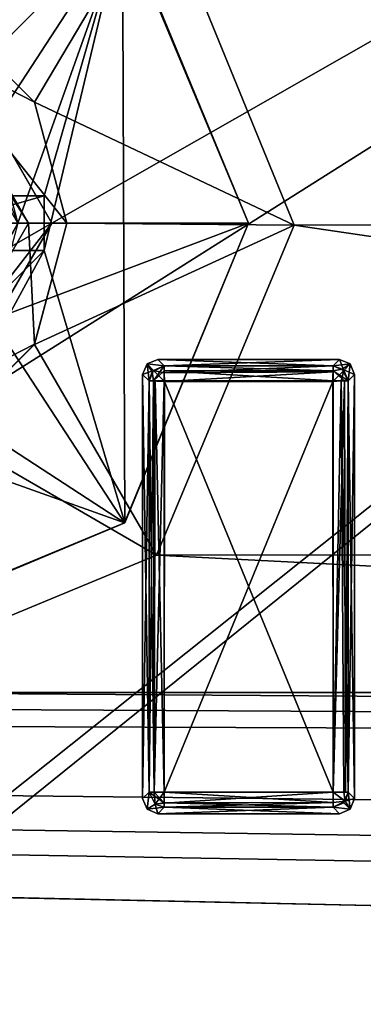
# Model space of a CAD drawing. Header units: millimetres. Extents: x -78 to 78, y -78 to 78.
# Tile 352 of 449: x 1.29 to 3.56, y 30.84 to 37.34. Entities that reach past the tile are written whole.
import ezdxf

# ---------------------------------------------------------------- set-up
doc = ezdxf.new("R2010")
doc.units = ezdxf.units.MM
doc.header["$LTSCALE"] = 41.718519
for name, color, linetype in [('10', 7, 'CONTINUOUS'), ('261', 7, 'CONTINUOUS'), ('262', 7, 'CONTINUOUS'), ('5293', 7, 'CONTINUOUS'), ('5294', 7, 'CONTINUOUS'), ('5327', 7, 'CONTINUOUS'), ('575', 7, 'CONTINUOUS'), ('576', 7, 'CONTINUOUS'), ('5766', 7, 'CONTINUOUS'), ('5767', 7, 'CONTINUOUS'), ('5768', 7, 'CONTINUOUS'), ('5769', 7, 'CONTINUOUS'), ('577', 7, 'CONTINUOUS'), ('5770', 7, 'CONTINUOUS'), ('5771', 7, 'CONTINUOUS'), ('5772', 7, 'CONTINUOUS'), ('5773', 7, 'CONTINUOUS'), ('5774', 7, 'CONTINUOUS'), ('5775', 7, 'CONTINUOUS'), ('5776', 7, 'CONTINUOUS'), ('5777', 7, 'CONTINUOUS'), ('5778', 7, 'CONTINUOUS'), ('5779', 7, 'CONTINUOUS'), ('578', 7, 'CONTINUOUS'), ('5780', 7, 'CONTINUOUS'), ('5781', 7, 'CONTINUOUS'), ('5782', 7, 'CONTINUOUS'), ('5783', 7, 'CONTINUOUS'), ('5784', 7, 'CONTINUOUS'), ('5785', 7, 'CONTINUOUS'), ('5786', 7, 'CONTINUOUS'), ('5787', 7, 'CONTINUOUS'), ('5788', 7, 'CONTINUOUS'), ('5789', 7, 'CONTINUOUS'), ('579', 7, 'CONTINUOUS'), ('5790', 7, 'CONTINUOUS'), ('5791', 7, 'CONTINUOUS'), ('5792', 7, 'CONTINUOUS'), ('5793', 7, 'CONTINUOUS'), ('5794', 7, 'CONTINUOUS'), ('5795', 7, 'CONTINUOUS'), ('5796', 7, 'CONTINUOUS'), ('5797', 7, 'CONTINUOUS'), ('5798', 7, 'CONTINUOUS'), ('5799', 7, 'CONTINUOUS'), ('5800', 7, 'CONTINUOUS'), ('5801', 7, 'CONTINUOUS'), ('5802', 7, 'CONTINUOUS'), ('5803', 7, 'CONTINUOUS'), ('5804', 7, 'CONTINUOUS'), ('5805', 7, 'CONTINUOUS'), ('5806', 7, 'CONTINUOUS'), ('582', 7, 'CONTINUOUS'), ('583', 7, 'CONTINUOUS'), ('584', 7, 'CONTINUOUS'), ('585', 7, 'CONTINUOUS'), ('586', 7, 'CONTINUOUS'), ('59', 7, 'CONTINUOUS'), ('597', 7, 'CONTINUOUS'), ('60', 7, 'CONTINUOUS'), ('603', 7, 'CONTINUOUS'), ('604', 7, 'CONTINUOUS'), ('748', 7, 'CONTINUOUS'), ('971', 7, 'CONTINUOUS')]:
    doc.layers.add(name, color=color, linetype=linetype)

msp = doc.modelspace()

# ---------------------------------------------------------------- linework, layer by layer
at = {"layer": '10', "linetype": 'CONTINUOUS'}
for points in [[(17.8091, 38.1929, -2), (16.9004, 36.0125, -2), (2.2046, 38.179, -2), (17.8091, 38.1929, -2)], [(2.2046, 38.179, -2), (16.9004, 36.0125, -2), (3.0996, 35.9875, -2), (2.2046, 38.179, -2)], [(3.0996, 35.9875, -2), (17.7954, 33.821, -2), (2.1909, 33.8071, -2), (3.0996, 35.9875, -2)], [(16.9004, 36.0125, -2), (17.7954, 33.821, -2), (3.0996, 35.9875, -2), (16.9004, 36.0125, -2)], [(17.7954, 33.821, -2), (20, 32.9, -2), (2.1909, 33.8071, -2), (17.7954, 33.821, -2)], [(2.1909, 33.8071, -2), (20, 32.9, -2), (0, 32.9, -2), (2.1909, 33.8071, -2)], [(48.5, 30.5, -2), (-72.626, 23.2263, -2), (-60, 32.9, -2), (48.5, 30.5, -2)], [(48.5, 31, -2), (48.5, 30.5, -2), (-60, 32.9, -2), (48.5, 31, -2)], [(68.107, 31, -2), (48.5, 31, -2), (-60, 32.9, -2), (68.107, 31, -2)], [(68.9507, 31.4642, -2), (68.107, 31, -2), (-60, 32.9, -2), (68.9507, 31.4642, -2)], [(69.0121, 32.4252, -2), (68.9507, 31.4642, -2), (-60, 32.9, -2), (69.0121, 32.4252, -2)], [(69.0121, 32.4252, -2), (-60, 32.9, -2), (-20, 32.9, -2), (69.0121, 32.4252, -2)], [(69.0121, 32.4252, -2), (-20, 32.9, -2), (0, 32.9, -2), (69.0121, 32.4252, -2)], [(20, 32.9, -2), (69.0121, 32.4252, -2), (0, 32.9, -2), (20, 32.9, -2)]]:
    msp.add_3dface(points, dxfattribs=at)
at = {"layer": '261', "linetype": 'CONTINUOUS'}
for points in [[(0.7986, 37.3856), (1.3856, 36.7986), (0.6715, 37.1651), (0.7986, 37.3856)], [(1.3856, 36.7986), (1.6, 36), (0.6715, 37.1651), (1.3856, 36.7986)], [(1.6, 36), (1.3453, 36), (0.6715, 37.1651), (1.6, 36)], [(1.3453, 36), (1.3856, 35.2014), (0.6715, 34.8349), (1.3453, 36)], [(1.6, 36), (1.3856, 35.2014), (1.3453, 36), (1.6, 36)], [(1.3856, 35.2014), (0.7986, 34.6144), (0.6715, 34.8349), (1.3856, 35.2014)]]:
    msp.add_3dface(points, dxfattribs=at)
at = {"layer": '262', "linetype": 'CONTINUOUS'}
for points in [[(15, 43.6998, 2), (-15, 43.6998, 2), (-0.7487, 37.299, 2), (15, 43.6998, 2)], [(0.7487, -34.701, 2), (15, 43.6998, 2), (-0.7487, -34.701, 2), (0.7487, -34.701, 2)], [(-0.7487, -34.701, 2), (15, 43.6998, 2), (0.7487, 34.701, 2), (-0.7487, -34.701, 2)], [(0.7487, 37.299, 2), (15, 43.6998, 2), (-0.7487, 37.299, 2), (0.7487, 37.299, 2)], [(1.5, -36, 2), (15, 43.6998, 2), (0.7487, -34.701, 2), (1.5, -36, 2)], [(0.7487, 34.701, 2), (15, 43.6998, 2), (1.5, 36, 2), (0.7487, 34.701, 2)], [(1.5, 36, 2), (15, 43.6998, 2), (0.7487, 37.299, 2), (1.5, 36, 2)], [(15, -43.6998, 2), (15, 43.6998, 2), (1.5, -36, 2), (15, -43.6998, 2)]]:
    msp.add_3dface(points, dxfattribs=at)
at = {"layer": '5293', "linetype": 'CONTINUOUS'}
for points in [[(0.75, 37.299, 2), (1.5, 36, 2), (0.75, 37.299), (0.75, 37.299, 2)], [(0.75, 37.299), (1.5, 36, 2), (1.5, 36), (0.75, 37.299)]]:
    msp.add_3dface(points, dxfattribs=at)
at = {"layer": '5294', "linetype": 'CONTINUOUS'}
for points in [[(1.5, 36), (1.5, 36, 2), (0.75, 34.701, 2), (1.5, 36)], [(1.5, 36), (0.75, 34.701, 2), (0.75, 34.701), (1.5, 36)]]:
    msp.add_3dface(points, dxfattribs=at)
at = {"layer": '5327', "linetype": 'CONTINUOUS'}
for points in [[(0.754, 37.2967, 0.55), (1.275, 36, 0.55), (1.5, 36, 0.55), (0.754, 37.2967, 0.55)], [(1.275, 36, 0.55), (0.6409, 34.8978, 0.55), (1.5, 36, 0.55), (1.275, 36, 0.55)], [(1.5, 36, 0.55), (0.6409, 34.8978, 0.55), (0.7435, 34.6973, 0.55), (1.5, 36, 0.55)]]:
    msp.add_3dface(points, dxfattribs=at)
at = {"layer": '575', "linetype": 'CONTINUOUS'}
for points in [[(0.754, 37.2967, 3), (-1.5, 36, 3), (1.5, 36, 3), (0.754, 37.2967, 3)], [(1.5, 36, 3), (-1.5, 36, 3), (-0.754, 34.7033, 3), (1.5, 36, 3)], [(0.7435, 34.6973, 3), (1.5, 36, 3), (-0.754, 34.7033, 3), (0.7435, 34.6973, 3)]]:
    msp.add_3dface(points, dxfattribs=at)
at = {"layer": '576', "linetype": 'CONTINUOUS'}
for points in [[(1.5, 36, 2), (0.7487, 37.299, 2), (1.5, 36, 3), (1.5, 36, 2)], [(0.7487, 37.299, 2), (0.754, 37.2967, 3), (1.5, 36, 3), (0.7487, 37.299, 2)]]:
    msp.add_3dface(points, dxfattribs=at)
at = {"layer": '5766', "color": 7, "linetype": 'CONTINUOUS'}
for points in [[(2.2418, 32.2418, 21.683), (2.2418, 34.958, 21.683), (3.358, 32.2418, 21.683), (2.2418, 32.2418, 21.683)], [(3.358, 32.2418, 21.683), (2.2418, 34.958, 21.683), (3.358, 34.958, 21.683), (3.358, 32.2418, 21.683)]]:
    msp.add_3dface(points, dxfattribs=at)
at = {"layer": '5767', "color": 7, "linetype": 'CONTINUOUS'}
for points in [[(2.2418, 32.1708, 21.7126), (2.2418, 32.2418, 21.683), (3.3559, 32.1736, 21.7098), (2.2418, 32.1708, 21.7126)], [(3.3559, 32.1736, 21.7098), (2.2418, 32.2418, 21.683), (3.358, 32.2418, 21.683), (3.3559, 32.1736, 21.7098)], [(3.358, 32.1424, 21.7725), (2.2418, 32.1708, 21.7126), (3.3559, 32.1736, 21.7098), (3.358, 32.1424, 21.7725)], [(3.358, 32.1424, 21.7725), (2.2418, 32.1421, 21.7751), (2.2418, 32.1708, 21.7126), (3.358, 32.1424, 21.7725)]]:
    msp.add_3dface(points, dxfattribs=at)
at = {"layer": '5768', "color": 7, "linetype": 'CONTINUOUS'}
for points in [[(3.4002, 32.0999, 22.1765), (2.1997, 32.0999, 22.1765), (3.358, 32.1424, 21.7725), (3.4002, 32.0999, 22.1765)], [(3.358, 32.1424, 21.7725), (2.1997, 32.0999, 22.1765), (2.2418, 32.1421, 21.7751), (3.358, 32.1424, 21.7725)]]:
    msp.add_3dface(points, dxfattribs=at)
at = {"layer": '5769', "color": 7, "linetype": 'CONTINUOUS'}
for points in [[(3.4575, 32.2418, 21.7725), (3.4705, 32.1291, 22.1743), (3.428, 32.1719, 21.7683), (3.4575, 32.2418, 21.7725)], [(3.4999, 32.1996, 22.1765), (3.4705, 32.1291, 22.1743), (3.4575, 32.2418, 21.7725), (3.4999, 32.1996, 22.1765)], [(3.4705, 32.1291, 22.1743), (3.358, 32.1424, 21.7725), (3.428, 32.1719, 21.7683), (3.4705, 32.1291, 22.1743)], [(3.4705, 32.1291, 22.1743), (3.4002, 32.0999, 22.1765), (3.358, 32.1424, 21.7725), (3.4705, 32.1291, 22.1743)]]:
    msp.add_3dface(points, dxfattribs=at)
at = {"layer": '577', "linetype": 'CONTINUOUS'}
for points in [[(0.7487, 34.701, 2), (1.5, 36, 2), (0.7435, 34.6973, 3), (0.7487, 34.701, 2)], [(1.5, 36, 2), (1.5, 36, 3), (0.7435, 34.6973, 3), (1.5, 36, 2)]]:
    msp.add_3dface(points, dxfattribs=at)
at = {"layer": '5770', "color": 7, "linetype": 'CONTINUOUS'}
for points in [[(3.4999, 32.1996, 22.1765), (3.4706, 32.1292, 22.2786), (3.4705, 32.1291, 22.1743), (3.4999, 32.1996, 22.1765)], [(3.4999, 32.1996, 22.2765), (3.4706, 32.1292, 22.2786), (3.4999, 32.1996, 22.1765), (3.4999, 32.1996, 22.2765)], [(3.4706, 32.1292, 22.2786), (3.4002, 32.0999, 22.2765), (3.4705, 32.1291, 22.1743), (3.4706, 32.1292, 22.2786)], [(3.4002, 32.0999, 22.2765), (3.4002, 32.0999, 22.1765), (3.4705, 32.1291, 22.1743), (3.4002, 32.0999, 22.2765)]]:
    msp.add_3dface(points, dxfattribs=at)
at = {"layer": '5771', "color": 7, "linetype": 'CONTINUOUS'}
for points in [[(3.4575, 32.2418, 22.6805), (3.4367, 32.1818, 22.6846), (3.4999, 32.1996, 22.2765), (3.4575, 32.2418, 22.6805)], [(3.4999, 32.1996, 22.2765), (3.4367, 32.1818, 22.6846), (3.4706, 32.1292, 22.2786), (3.4999, 32.1996, 22.2765)], [(3.4367, 32.1818, 22.6846), (3.358, 32.1421, 22.6779), (3.4706, 32.1292, 22.2786), (3.4367, 32.1818, 22.6846)], [(3.4706, 32.1292, 22.2786), (3.358, 32.1421, 22.6779), (3.4002, 32.0999, 22.2765), (3.4706, 32.1292, 22.2786)]]:
    msp.add_3dface(points, dxfattribs=at)
at = {"layer": '5772', "color": 7, "linetype": 'CONTINUOUS'}
for points in [[(2.1421, 34.958, 21.7751), (2.1708, 34.958, 21.7126), (2.1424, 32.2418, 21.7725), (2.1421, 34.958, 21.7751)], [(2.1424, 32.2418, 21.7725), (2.1708, 34.958, 21.7126), (2.1749, 32.2418, 21.7087), (2.1424, 32.2418, 21.7725)], [(2.1708, 34.958, 21.7126), (2.2418, 34.958, 21.683), (2.1749, 32.2418, 21.7087), (2.1708, 34.958, 21.7126)], [(2.2418, 34.958, 21.683), (2.2418, 32.2418, 21.683), (2.1749, 32.2418, 21.7087), (2.2418, 34.958, 21.683)]]:
    msp.add_3dface(points, dxfattribs=at)
at = {"layer": '5773', "color": 7, "linetype": 'CONTINUOUS'}
for points in [[(3.358, 32.2418, 22.77), (3.358, 32.175, 22.7444), (3.4367, 32.1818, 22.6846), (3.358, 32.2418, 22.77)], [(3.358, 32.2418, 22.77), (3.4367, 32.1818, 22.6846), (3.4292, 32.2418, 22.7402), (3.358, 32.2418, 22.77)], [(3.4367, 32.1818, 22.6846), (3.4575, 32.2418, 22.6805), (3.4292, 32.2418, 22.7402), (3.4367, 32.1818, 22.6846)], [(3.358, 32.175, 22.7444), (3.358, 32.1421, 22.6779), (3.4367, 32.1818, 22.6846), (3.358, 32.175, 22.7444)]]:
    msp.add_3dface(points, dxfattribs=at)
at = {"layer": '5774', "color": 7, "linetype": 'CONTINUOUS'}
for points in [[(2.1424, 32.2418, 21.7725), (2.1749, 32.2418, 21.7087), (2.2418, 32.1708, 21.7126), (2.1424, 32.2418, 21.7725)], [(2.1424, 32.2418, 21.7725), (2.2418, 32.1708, 21.7126), (2.1818, 32.1632, 21.7684), (2.1424, 32.2418, 21.7725)], [(2.1749, 32.2418, 21.7087), (2.2418, 32.2418, 21.683), (2.2418, 32.1708, 21.7126), (2.1749, 32.2418, 21.7087)], [(2.2418, 32.1708, 21.7126), (2.2418, 32.1421, 21.7751), (2.1818, 32.1632, 21.7684), (2.2418, 32.1708, 21.7126)]]:
    msp.add_3dface(points, dxfattribs=at)
at = {"layer": '5775', "color": 7, "linetype": 'CONTINUOUS'}
for points in [[(2.2418, 35.0249, 21.7087), (2.2418, 35.0574, 21.7725), (3.358, 35.0249, 21.7087), (2.2418, 35.0249, 21.7087)], [(3.358, 35.0249, 21.7087), (2.2418, 35.0574, 21.7725), (3.358, 35.0574, 21.7725), (3.358, 35.0249, 21.7087)], [(3.358, 34.958, 21.683), (2.2418, 34.958, 21.683), (2.2418, 35.0249, 21.7087), (3.358, 34.958, 21.683)], [(3.358, 34.958, 21.683), (2.2418, 35.0249, 21.7087), (3.358, 35.0249, 21.7087), (3.358, 34.958, 21.683)]]:
    msp.add_3dface(points, dxfattribs=at)
at = {"layer": '5776', "color": 7, "linetype": 'CONTINUOUS'}
for points in [[(3.358, 32.2418, 22.77), (2.2418, 32.2418, 22.77), (2.2418, 32.1706, 22.7402), (3.358, 32.2418, 22.77)], [(3.358, 32.2418, 22.77), (2.2418, 32.1706, 22.7402), (3.358, 32.175, 22.7444), (3.358, 32.2418, 22.77)], [(2.2418, 32.1706, 22.7402), (2.2418, 32.1424, 22.6805), (3.358, 32.175, 22.7444), (2.2418, 32.1706, 22.7402)], [(3.358, 32.175, 22.7444), (2.2418, 32.1424, 22.6805), (3.358, 32.1421, 22.6779), (3.358, 32.175, 22.7444)]]:
    msp.add_3dface(points, dxfattribs=at)
at = {"layer": '5777', "color": 7, "linetype": 'CONTINUOUS'}
for points in [[(3.4002, 32.0999, 22.2765), (2.1997, 32.0999, 22.2765), (3.4002, 32.0999, 22.1765), (3.4002, 32.0999, 22.2765)], [(3.4002, 32.0999, 22.1765), (2.1997, 32.0999, 22.2765), (2.1997, 32.0999, 22.1765), (3.4002, 32.0999, 22.1765)]]:
    msp.add_3dface(points, dxfattribs=at)
at = {"layer": '5778', "color": 7, "linetype": 'CONTINUOUS'}
for points in [[(2.2418, 35.0574, 21.7725), (2.1708, 34.958, 21.7126), (2.1632, 35.018, 21.7684), (2.2418, 35.0574, 21.7725)], [(2.1708, 34.958, 21.7126), (2.2418, 35.0574, 21.7725), (2.2418, 35.0249, 21.7087), (2.1708, 34.958, 21.7126)], [(2.1708, 34.958, 21.7126), (2.1421, 34.958, 21.7751), (2.1632, 35.018, 21.7684), (2.1708, 34.958, 21.7126)], [(2.2418, 34.958, 21.683), (2.1708, 34.958, 21.7126), (2.2418, 35.0249, 21.7087), (2.2418, 34.958, 21.683)]]:
    msp.add_3dface(points, dxfattribs=at)
at = {"layer": '5779', "color": 7, "linetype": 'CONTINUOUS'}
for points in [[(3.358, 32.2418, 21.683), (3.358, 34.958, 21.683), (3.4331, 34.958, 21.7169), (3.358, 32.2418, 21.683)], [(3.358, 32.2418, 21.683), (3.4331, 34.958, 21.7169), (3.4386, 32.2418, 21.7238), (3.358, 32.2418, 21.683)], [(3.4331, 34.958, 21.7169), (3.4577, 34.958, 21.7751), (3.4386, 32.2418, 21.7238), (3.4331, 34.958, 21.7169)], [(3.4386, 32.2418, 21.7238), (3.4577, 34.958, 21.7751), (3.4575, 32.2418, 21.7725), (3.4386, 32.2418, 21.7238)]]:
    msp.add_3dface(points, dxfattribs=at)
at = {"layer": '578', "linetype": 'CONTINUOUS'}
msp.add_3dface([(1.3453, 36), (0.6715, 34.8349), (1.275, 36, -0.25), (1.3453, 36)], dxfattribs=at)
at = {"layer": '5780', "color": 7, "linetype": 'CONTINUOUS'}
for points in [[(3.358, 35.0249, 21.7087), (3.358, 35.0574, 21.7725), (3.418, 35.0366, 21.7684), (3.358, 35.0249, 21.7087)], [(3.358, 35.0249, 21.7087), (3.418, 35.0366, 21.7684), (3.4577, 34.958, 21.7751), (3.358, 35.0249, 21.7087)], [(3.358, 34.958, 21.683), (3.358, 35.0249, 21.7087), (3.4331, 34.958, 21.7169), (3.358, 34.958, 21.683)], [(3.358, 35.0249, 21.7087), (3.4577, 34.958, 21.7751), (3.4331, 34.958, 21.7169), (3.358, 35.0249, 21.7087)]]:
    msp.add_3dface(points, dxfattribs=at)
at = {"layer": '5781', "color": 7, "linetype": 'CONTINUOUS'}
for points in [[(3.3554, 34.9554, 22.77), (2.2444, 34.9554, 22.77), (2.2418, 32.2418, 22.77), (3.3554, 34.9554, 22.77)], [(3.358, 32.2418, 22.77), (3.3554, 34.9554, 22.77), (2.2418, 32.2418, 22.77), (3.358, 32.2418, 22.77)]]:
    msp.add_3dface(points, dxfattribs=at)
at = {"layer": '5782', "color": 7, "linetype": 'CONTINUOUS'}
for points in [[(2.0999, 32.1996, 22.1765), (2.1424, 32.2418, 21.7725), (2.1292, 32.1292, 22.1744), (2.0999, 32.1996, 22.1765)], [(2.1424, 32.2418, 21.7725), (2.1818, 32.1632, 21.7684), (2.1292, 32.1292, 22.1744), (2.1424, 32.2418, 21.7725)], [(2.1818, 32.1632, 21.7684), (2.2418, 32.1421, 21.7751), (2.1292, 32.1292, 22.1744), (2.1818, 32.1632, 21.7684)], [(2.2418, 32.1421, 21.7751), (2.1997, 32.0999, 22.1765), (2.1292, 32.1292, 22.1744), (2.2418, 32.1421, 21.7751)]]:
    msp.add_3dface(points, dxfattribs=at)
at = {"layer": '5783', "color": 7, "linetype": 'CONTINUOUS'}
for points in [[(2.1291, 32.1293, 22.2787), (2.0999, 32.1996, 22.2765), (2.1292, 32.1292, 22.1744), (2.1291, 32.1293, 22.2787)], [(2.0999, 32.1996, 22.2765), (2.0999, 32.1996, 22.1765), (2.1292, 32.1292, 22.1744), (2.0999, 32.1996, 22.2765)], [(2.1997, 32.0999, 22.2765), (2.1291, 32.1293, 22.2787), (2.1997, 32.0999, 22.1765), (2.1997, 32.0999, 22.2765)], [(2.1997, 32.0999, 22.1765), (2.1291, 32.1293, 22.2787), (2.1292, 32.1292, 22.1744), (2.1997, 32.0999, 22.1765)]]:
    msp.add_3dface(points, dxfattribs=at)
at = {"layer": '5784', "color": 7, "linetype": 'CONTINUOUS'}
for points in [[(2.1421, 34.958, 21.7751), (2.0999, 35.0002, 22.1765), (2.1293, 35.0707, 22.1743), (2.1421, 34.958, 21.7751)], [(2.1997, 35.0999, 22.1765), (2.2418, 35.0574, 21.7725), (2.1293, 35.0707, 22.1743), (2.1997, 35.0999, 22.1765)], [(2.1632, 35.018, 21.7684), (2.1421, 34.958, 21.7751), (2.1293, 35.0707, 22.1743), (2.1632, 35.018, 21.7684)], [(2.2418, 35.0574, 21.7725), (2.1632, 35.018, 21.7684), (2.1293, 35.0707, 22.1743), (2.2418, 35.0574, 21.7725)]]:
    msp.add_3dface(points, dxfattribs=at)
at = {"layer": '5785', "color": 7, "linetype": 'CONTINUOUS'}
for points in [[(3.4999, 32.1996, 22.2765), (3.4999, 32.1996, 22.1765), (3.4999, 35.0002, 22.1765), (3.4999, 32.1996, 22.2765)], [(3.4999, 35.0002, 22.2765), (3.4999, 32.1996, 22.2765), (3.4999, 35.0002, 22.1765), (3.4999, 35.0002, 22.2765)]]:
    msp.add_3dface(points, dxfattribs=at)
at = {"layer": '5786', "color": 7, "linetype": 'CONTINUOUS'}
for points in [[(3.358, 35.0574, 21.7725), (3.4002, 35.0999, 22.1765), (3.4705, 35.0708, 22.1743), (3.358, 35.0574, 21.7725)], [(3.358, 35.0574, 21.7725), (3.4705, 35.0708, 22.1743), (3.418, 35.0366, 21.7684), (3.358, 35.0574, 21.7725)], [(3.4705, 35.0708, 22.1743), (3.4999, 35.0002, 22.1765), (3.418, 35.0366, 21.7684), (3.4705, 35.0708, 22.1743)], [(3.418, 35.0366, 21.7684), (3.4999, 35.0002, 22.1765), (3.4577, 34.958, 21.7751), (3.418, 35.0366, 21.7684)]]:
    msp.add_3dface(points, dxfattribs=at)
at = {"layer": '5787', "color": 7, "linetype": 'CONTINUOUS'}
for points in [[(2.1421, 34.958, 21.7751), (2.1424, 32.2418, 21.7725), (2.0999, 35.0002, 22.1765), (2.1421, 34.958, 21.7751)], [(2.1424, 32.2418, 21.7725), (2.0999, 32.1996, 22.1765), (2.0999, 35.0002, 22.1765), (2.1424, 32.2418, 21.7725)]]:
    msp.add_3dface(points, dxfattribs=at)
at = {"layer": '5788', "color": 7, "linetype": 'CONTINUOUS'}
for points in [[(3.358, 35.0574, 22.6805), (2.2419, 35.0574, 22.6805), (2.2418, 35.0117, 22.7544), (3.358, 35.0574, 22.6805)], [(3.358, 35.0574, 22.6805), (2.2418, 35.0117, 22.7544), (3.358, 35.0178, 22.7501), (3.358, 35.0574, 22.6805)], [(2.2418, 35.0117, 22.7544), (2.2444, 34.9554, 22.77), (3.358, 35.0178, 22.7501), (2.2418, 35.0117, 22.7544)], [(3.358, 35.0178, 22.7501), (2.2444, 34.9554, 22.77), (3.3554, 34.9554, 22.77), (3.358, 35.0178, 22.7501)]]:
    msp.add_3dface(points, dxfattribs=at)
at = {"layer": '5789', "color": 7, "linetype": 'CONTINUOUS'}
for points in [[(3.4999, 35.0002, 22.1765), (3.4999, 32.1996, 22.1765), (3.4577, 34.958, 21.7751), (3.4999, 35.0002, 22.1765)], [(3.4577, 34.958, 21.7751), (3.4999, 32.1996, 22.1765), (3.4575, 32.2418, 21.7725), (3.4577, 34.958, 21.7751)]]:
    msp.add_3dface(points, dxfattribs=at)
at = {"layer": '579', "linetype": 'CONTINUOUS'}
for points in [[(0.6715, 37.1651), (1.3453, 36), (0.6375, 37.1042, -0.25), (0.6715, 37.1651)], [(0.6375, 37.1042, -0.25), (1.3453, 36), (1.275, 36, -0.25), (0.6375, 37.1042, -0.25)]]:
    msp.add_3dface(points, dxfattribs=at)
at = {"layer": '5790', "color": 7, "linetype": 'CONTINUOUS'}
for points in [[(2.2418, 35.0574, 21.7725), (2.1997, 35.0999, 22.1765), (3.4002, 35.0999, 22.1765), (2.2418, 35.0574, 21.7725)], [(3.358, 35.0574, 21.7725), (2.2418, 35.0574, 21.7725), (3.4002, 35.0999, 22.1765), (3.358, 35.0574, 21.7725)]]:
    msp.add_3dface(points, dxfattribs=at)
at = {"layer": '5791', "color": 7, "linetype": 'CONTINUOUS'}
for points in [[(3.4002, 35.0999, 22.1765), (3.4002, 35.0999, 22.2765), (3.4706, 35.0706, 22.2786), (3.4002, 35.0999, 22.1765)], [(3.4002, 35.0999, 22.1765), (3.4706, 35.0706, 22.2786), (3.4705, 35.0708, 22.1743), (3.4002, 35.0999, 22.1765)], [(3.4999, 35.0002, 22.2765), (3.4999, 35.0002, 22.1765), (3.4705, 35.0708, 22.1743), (3.4999, 35.0002, 22.2765)], [(3.4706, 35.0706, 22.2786), (3.4999, 35.0002, 22.2765), (3.4705, 35.0708, 22.1743), (3.4706, 35.0706, 22.2786)]]:
    msp.add_3dface(points, dxfattribs=at)
at = {"layer": '5792', "color": 7, "linetype": 'CONTINUOUS'}
for points in [[(2.2418, 35.0117, 22.7544), (2.2419, 35.0574, 22.6805), (2.1719, 35.0279, 22.6847), (2.2418, 35.0117, 22.7544)], [(2.1424, 34.958, 22.6805), (2.2444, 34.9554, 22.77), (2.1719, 35.0279, 22.6847), (2.1424, 34.958, 22.6805)], [(2.2444, 34.9554, 22.77), (2.2418, 35.0117, 22.7544), (2.1719, 35.0279, 22.6847), (2.2444, 34.9554, 22.77)], [(2.2444, 34.9554, 22.77), (2.1424, 34.958, 22.6805), (2.182, 34.958, 22.7501), (2.2444, 34.9554, 22.77)]]:
    msp.add_3dface(points, dxfattribs=at)
at = {"layer": '5793', "color": 7, "linetype": 'CONTINUOUS'}
for points in [[(2.2418, 32.1424, 22.6805), (2.1997, 32.0999, 22.2765), (3.4002, 32.0999, 22.2765), (2.2418, 32.1424, 22.6805)], [(3.358, 32.1421, 22.6779), (2.2418, 32.1424, 22.6805), (3.4002, 32.0999, 22.2765), (3.358, 32.1421, 22.6779)]]:
    msp.add_3dface(points, dxfattribs=at)
at = {"layer": '5794', "color": 7, "linetype": 'CONTINUOUS'}
for points in [[(3.4002, 35.0999, 22.1765), (2.1997, 35.0999, 22.1765), (3.4002, 35.0999, 22.2765), (3.4002, 35.0999, 22.1765)], [(2.1997, 35.0999, 22.1765), (2.1997, 35.0999, 22.2765), (3.4002, 35.0999, 22.2765), (2.1997, 35.0999, 22.1765)]]:
    msp.add_3dface(points, dxfattribs=at)
at = {"layer": '5795', "color": 7, "linetype": 'CONTINUOUS'}
for points in [[(2.175, 32.2418, 22.7444), (2.1424, 34.958, 22.6805), (2.1421, 32.2418, 22.6779), (2.175, 32.2418, 22.7444)], [(2.182, 34.958, 22.7501), (2.1424, 34.958, 22.6805), (2.175, 32.2418, 22.7444), (2.182, 34.958, 22.7501)], [(2.2418, 32.2418, 22.77), (2.182, 34.958, 22.7501), (2.175, 32.2418, 22.7444), (2.2418, 32.2418, 22.77)], [(2.2418, 32.2418, 22.77), (2.2444, 34.9554, 22.77), (2.182, 34.958, 22.7501), (2.2418, 32.2418, 22.77)]]:
    msp.add_3dface(points, dxfattribs=at)
at = {"layer": '5796', "color": 7, "linetype": 'CONTINUOUS'}
for points in [[(2.1421, 32.2418, 22.6779), (2.0999, 32.1996, 22.2765), (2.1291, 32.1293, 22.2787), (2.1421, 32.2418, 22.6779)], [(2.1819, 32.1631, 22.6846), (2.1421, 32.2418, 22.6779), (2.1291, 32.1293, 22.2787), (2.1819, 32.1631, 22.6846)], [(2.1997, 32.0999, 22.2765), (2.1819, 32.1631, 22.6846), (2.1291, 32.1293, 22.2787), (2.1997, 32.0999, 22.2765)], [(2.2418, 32.1424, 22.6805), (2.1819, 32.1631, 22.6846), (2.1997, 32.0999, 22.2765), (2.2418, 32.1424, 22.6805)]]:
    msp.add_3dface(points, dxfattribs=at)
at = {"layer": '5797', "color": 7, "linetype": 'CONTINUOUS'}
for points in [[(2.0999, 35.0002, 22.1765), (2.1292, 35.0706, 22.2786), (2.1293, 35.0707, 22.1743), (2.0999, 35.0002, 22.1765)], [(2.0999, 35.0002, 22.2765), (2.1292, 35.0706, 22.2786), (2.0999, 35.0002, 22.1765), (2.0999, 35.0002, 22.2765)], [(2.1292, 35.0706, 22.2786), (2.1997, 35.0999, 22.2765), (2.1293, 35.0707, 22.1743), (2.1292, 35.0706, 22.2786)], [(2.1997, 35.0999, 22.2765), (2.1997, 35.0999, 22.1765), (2.1293, 35.0707, 22.1743), (2.1997, 35.0999, 22.2765)]]:
    msp.add_3dface(points, dxfattribs=at)
at = {"layer": '5798', "color": 7, "linetype": 'CONTINUOUS'}
for points in [[(2.0999, 32.1996, 22.2765), (2.0999, 35.0002, 22.2765), (2.0999, 32.1996, 22.1765), (2.0999, 32.1996, 22.2765)], [(2.0999, 32.1996, 22.1765), (2.0999, 35.0002, 22.2765), (2.0999, 35.0002, 22.1765), (2.0999, 32.1996, 22.1765)]]:
    msp.add_3dface(points, dxfattribs=at)
at = {"layer": '5799', "color": 7, "linetype": 'CONTINUOUS'}
for points in [[(2.175, 32.2418, 22.7444), (2.1421, 32.2418, 22.6779), (2.1819, 32.1631, 22.6846), (2.175, 32.2418, 22.7444)], [(2.2418, 32.2418, 22.77), (2.175, 32.2418, 22.7444), (2.1819, 32.1631, 22.6846), (2.2418, 32.2418, 22.77)], [(2.2418, 32.2418, 22.77), (2.1819, 32.1631, 22.6846), (2.2418, 32.1706, 22.7402), (2.2418, 32.2418, 22.77)], [(2.1819, 32.1631, 22.6846), (2.2418, 32.1424, 22.6805), (2.2418, 32.1706, 22.7402), (2.1819, 32.1631, 22.6846)]]:
    msp.add_3dface(points, dxfattribs=at)
at = {"layer": '5800', "color": 7, "linetype": 'CONTINUOUS'}
for points in [[(3.3554, 34.9554, 22.77), (3.358, 32.2418, 22.77), (3.4117, 34.958, 22.7544), (3.3554, 34.9554, 22.77)], [(3.358, 32.2418, 22.77), (3.4292, 32.2418, 22.7402), (3.4117, 34.958, 22.7544), (3.358, 32.2418, 22.77)], [(3.4292, 32.2418, 22.7402), (3.4575, 32.2418, 22.6805), (3.4117, 34.958, 22.7544), (3.4292, 32.2418, 22.7402)], [(3.4575, 32.2418, 22.6805), (3.4575, 34.958, 22.6805), (3.4117, 34.958, 22.7544), (3.4575, 32.2418, 22.6805)]]:
    msp.add_3dface(points, dxfattribs=at)
at = {"layer": '5801', "color": 7, "linetype": 'CONTINUOUS'}
for points in [[(3.4575, 32.2418, 22.6805), (3.4999, 32.1996, 22.2765), (3.4999, 35.0002, 22.2765), (3.4575, 32.2418, 22.6805)], [(3.4575, 32.2418, 22.6805), (3.4999, 35.0002, 22.2765), (3.4575, 34.958, 22.6805), (3.4575, 32.2418, 22.6805)]]:
    msp.add_3dface(points, dxfattribs=at)
at = {"layer": '5802', "color": 7, "linetype": 'CONTINUOUS'}
for points in [[(2.0999, 35.0002, 22.2765), (2.1719, 35.0279, 22.6847), (2.1292, 35.0706, 22.2786), (2.0999, 35.0002, 22.2765)], [(2.2419, 35.0574, 22.6805), (2.1997, 35.0999, 22.2765), (2.1292, 35.0706, 22.2786), (2.2419, 35.0574, 22.6805)], [(2.1719, 35.0279, 22.6847), (2.2419, 35.0574, 22.6805), (2.1292, 35.0706, 22.2786), (2.1719, 35.0279, 22.6847)], [(2.1424, 34.958, 22.6805), (2.1719, 35.0279, 22.6847), (2.0999, 35.0002, 22.2765), (2.1424, 34.958, 22.6805)]]:
    msp.add_3dface(points, dxfattribs=at)
at = {"layer": '5803', "color": 7, "linetype": 'CONTINUOUS'}
for points in [[(3.4002, 35.0999, 22.2765), (2.1997, 35.0999, 22.2765), (3.358, 35.0574, 22.6805), (3.4002, 35.0999, 22.2765)], [(3.358, 35.0574, 22.6805), (2.1997, 35.0999, 22.2765), (2.2419, 35.0574, 22.6805), (3.358, 35.0574, 22.6805)]]:
    msp.add_3dface(points, dxfattribs=at)
at = {"layer": '5804', "color": 7, "linetype": 'CONTINUOUS'}
for points in [[(3.358, 35.0574, 22.6805), (3.358, 35.0178, 22.7501), (3.3554, 34.9554, 22.77), (3.358, 35.0574, 22.6805)], [(3.358, 35.0574, 22.6805), (3.3554, 34.9554, 22.77), (3.428, 35.0279, 22.6847), (3.358, 35.0574, 22.6805)], [(3.3554, 34.9554, 22.77), (3.4117, 34.958, 22.7544), (3.428, 35.0279, 22.6847), (3.3554, 34.9554, 22.77)], [(3.4117, 34.958, 22.7544), (3.4575, 34.958, 22.6805), (3.428, 35.0279, 22.6847), (3.4117, 34.958, 22.7544)]]:
    msp.add_3dface(points, dxfattribs=at)
at = {"layer": '5805', "color": 7, "linetype": 'CONTINUOUS'}
for points in [[(2.1424, 34.958, 22.6805), (2.0999, 35.0002, 22.2765), (2.0999, 32.1996, 22.2765), (2.1424, 34.958, 22.6805)], [(2.1421, 32.2418, 22.6779), (2.1424, 34.958, 22.6805), (2.0999, 32.1996, 22.2765), (2.1421, 32.2418, 22.6779)]]:
    msp.add_3dface(points, dxfattribs=at)
at = {"layer": '5806', "color": 7, "linetype": 'CONTINUOUS'}
for points in [[(3.4002, 35.0999, 22.2765), (3.358, 35.0574, 22.6805), (3.428, 35.0279, 22.6847), (3.4002, 35.0999, 22.2765)], [(3.4002, 35.0999, 22.2765), (3.428, 35.0279, 22.6847), (3.4706, 35.0706, 22.2786), (3.4002, 35.0999, 22.2765)], [(3.428, 35.0279, 22.6847), (3.4575, 34.958, 22.6805), (3.4706, 35.0706, 22.2786), (3.428, 35.0279, 22.6847)], [(3.4575, 34.958, 22.6805), (3.4999, 35.0002, 22.2765), (3.4706, 35.0706, 22.2786), (3.4575, 34.958, 22.6805)]]:
    msp.add_3dface(points, dxfattribs=at)
at = {"layer": '582', "linetype": 'CONTINUOUS'}
for points in [[(2.8, 36, -1.875), (1.275, 36, -0.35), (1.1042, 35.3625, -0.35), (2.8, 36, -1.875)], [(1.9799, 34.0201, -1.875), (2.8, 36, -1.875), (1.1042, 35.3625, -0.35), (1.9799, 34.0201, -1.875)], [(0.6375, 34.8958, -0.35), (1.9799, 34.0201, -1.875), (1.1042, 35.3625, -0.35), (0.6375, 34.8958, -0.35)], [(0, 34.725, -0.35), (1.9799, 34.0201, -1.875), (0.6375, 34.8958, -0.35), (0, 34.725, -0.35)], [(0, 33.2, -1.875), (1.9799, 34.0201, -1.875), (0, 34.725, -0.35), (0, 33.2, -1.875)]]:
    msp.add_3dface(points, dxfattribs=at)
at = {"layer": '583', "linetype": 'CONTINUOUS'}
for points in [[(0, 38.8, -1.875), (0.6375, 37.1042, -0.35), (1.9799, 37.9799, -1.875), (0, 38.8, -1.875)], [(0.6375, 37.1042, -0.35), (1.1042, 36.6375, -0.35), (1.9799, 37.9799, -1.875), (0.6375, 37.1042, -0.35)], [(1.1042, 36.6375, -0.35), (1.275, 36, -0.35), (1.9799, 37.9799, -1.875), (1.1042, 36.6375, -0.35)], [(1.275, 36, -0.35), (2.8, 36, -1.875), (1.9799, 37.9799, -1.875), (1.275, 36, -0.35)]]:
    msp.add_3dface(points, dxfattribs=at)
at = {"layer": '584', "linetype": 'CONTINUOUS'}
for points in [[(1.9799, 37.9799, -1.875), (2.8, 36, -1.875), (1.9678, 37.9903, -2), (1.9799, 37.9799, -1.875)], [(1.9678, 37.9903, -2), (2.8, 36, -1.875), (2.8, 36, -2), (1.9678, 37.9903, -2)]]:
    msp.add_3dface(points, dxfattribs=at)
at = {"layer": '585', "linetype": 'CONTINUOUS'}
for points in [[(2.8, 36, -2), (2.8, 36, -1.875), (1.9799, 34.0201, -1.875), (2.8, 36, -2)], [(1.9811, 34.0216, -2), (2.8, 36, -2), (1.9799, 34.0201, -1.875), (1.9811, 34.0216, -2)], [(0, 33.2, -1.875), (0.0206, 33.2001, -2), (1.9799, 34.0201, -1.875), (0, 33.2, -1.875)], [(0.0206, 33.2001, -2), (1.9811, 34.0216, -2), (1.9799, 34.0201, -1.875), (0.0206, 33.2001, -2)]]:
    msp.add_3dface(points, dxfattribs=at)
at = {"layer": '586', "linetype": 'CONTINUOUS'}
for points in [[(0.1812, 37.45, -2), (1.9678, 37.9903, -2), (0.1812, 36.1812, -2), (0.1812, 37.45, -2)], [(0.1812, 36.1812, -2), (1.9678, 37.9903, -2), (1.45, 36.1812, -2), (0.1812, 36.1812, -2)], [(1.9678, 37.9903, -2), (1.9811, 34.0216, -2), (1.45, 35.8188, -2), (1.9678, 37.9903, -2)], [(1.45, 36.1812, -2), (1.9678, 37.9903, -2), (1.45, 35.8188, -2), (1.45, 36.1812, -2)], [(1.9678, 37.9903, -2), (2.8, 36, -2), (1.9811, 34.0216, -2), (1.9678, 37.9903, -2)], [(1.9811, 34.0216, -2), (0.0206, 33.2001, -2), (1.45, 35.8188, -2), (1.9811, 34.0216, -2)], [(0.0206, 33.2001, -2), (0.1812, 34.55, -2), (1.45, 35.8188, -2), (0.0206, 33.2001, -2)], [(1.45, 35.8188, -2), (0.1812, 34.55, -2), (0.1812, 35.8188, -2), (1.45, 35.8188, -2)]]:
    msp.add_3dface(points, dxfattribs=at)
at = {"layer": '59', "linetype": 'CONTINUOUS'}
for points in [[(0.8, 37.3856, -0.5), (1.3856, 36.8, -0.5), (0.7986, 37.3856), (0.8, 37.3856, -0.5)], [(0.7986, 37.3856), (1.3856, 36.8, -0.5), (1.3856, 36.7986), (0.7986, 37.3856)], [(1.3856, 36.8, -0.5), (1.6, 36, -0.5), (1.3856, 36.7986), (1.3856, 36.8, -0.5)], [(1.3856, 36.7986), (1.6, 36, -0.5), (1.6, 36), (1.3856, 36.7986)], [(1.6, 36, -0.5), (1.3856, 35.2, -0.5), (1.6, 36), (1.6, 36, -0.5)], [(1.6, 36), (1.3856, 35.2, -0.5), (1.3856, 35.2014), (1.6, 36)], [(1.3856, 35.2014), (0.8, 34.6144, -0.5), (0.7986, 34.6144), (1.3856, 35.2014)], [(1.3856, 35.2, -0.5), (0.8, 34.6144, -0.5), (1.3856, 35.2014), (1.3856, 35.2, -0.5)]]:
    msp.add_3dface(points, dxfattribs=at)
at = {"layer": '597', "linetype": 'CONTINUOUS'}
msp.add_3dface([(1.45, 35.8188, -2), (0.1812, 35.8188, -2), (0.1812, 35.8188, -0.7312), (1.45, 35.8188, -2)], dxfattribs=at)
at = {"layer": '60', "linetype": 'CONTINUOUS'}
for points in [[(0.8, 37.3856, -0.5), (2.2046, 38.179, -2), (1.3856, 36.8, -0.5), (0.8, 37.3856, -0.5)], [(2.2046, 38.179, -2), (3.0996, 35.9875, -2), (1.3856, 36.8, -0.5), (2.2046, 38.179, -2)], [(1.3856, 36.8, -0.5), (3.0996, 35.9875, -2), (1.6, 36, -0.5), (1.3856, 36.8, -0.5)], [(1.6, 36, -0.5), (3.0996, 35.9875, -2), (1.3856, 35.2, -0.5), (1.6, 36, -0.5)], [(3.0996, 35.9875, -2), (2.1909, 33.8071, -2), (1.3856, 35.2, -0.5), (3.0996, 35.9875, -2)], [(1.3856, 35.2, -0.5), (2.1909, 33.8071, -2), (0.8, 34.6144, -0.5), (1.3856, 35.2, -0.5)], [(2.1909, 33.8071, -2), (0, 32.9, -2), (0.8, 34.6144, -0.5), (2.1909, 33.8071, -2)]]:
    msp.add_3dface(points, dxfattribs=at)
at = {"layer": '603', "linetype": 'CONTINUOUS'}
for points in [[(1.45, 36.1812, -2), (1.45, 35.8188, -2), (0.1812, 35.8188, -0.7312), (1.45, 36.1812, -2)], [(1.45, 36.1812, -2), (0.1812, 35.8188, -0.7312), (0.1812, 36.1812, -0.7312), (1.45, 36.1812, -2)]]:
    msp.add_3dface(points, dxfattribs=at)
at = {"layer": '604', "linetype": 'CONTINUOUS'}
msp.add_3dface([(0.1812, 36.1812, -2), (1.45, 36.1812, -2), (0.1812, 36.1812, -0.7312), (0.1812, 36.1812, -2)], dxfattribs=at)
at = {"layer": '748', "color": 7, "linetype": 'CONTINUOUS'}
for points in [[(45.9767, 32.7174, 28.7), (27.5849, 43.1421, 28.7), (-36.7497, 42.8224, 28.7), (45.9767, 32.7174, 28.7)], [(-49.767, 26.5992, 28.7), (45.9767, 32.7174, 28.7), (-36.7497, 42.8224, 28.7), (-49.767, 26.5992, 28.7)], [(45.9767, 32.7174, 28.7), (-49.767, 26.5992, 28.7), (20, 23.5902, 28.7), (45.9767, 32.7174, 28.7)]]:
    msp.add_3dface(points, dxfattribs=at)
at = {"layer": '971', "color": 7, "linetype": 'CONTINUOUS'}
for points in [[(-16.2392, 44.2064, 26.2), (16.2392, 44.2064, 26.2), (-15.399, 18.986, 26.2), (-16.2392, 44.2064, 26.2)], [(-15.399, 18.986, 26.2), (16.2392, 44.2064, 26.2), (-14.6833, 19.2639, 26.2), (-15.399, 18.986, 26.2)], [(-14.6833, 19.2639, 26.2), (16.2392, 44.2064, 26.2), (10.3503, 19.2638, 26.2), (-14.6833, 19.2639, 26.2)]]:
    msp.add_3dface(points, dxfattribs=at)

doc.saveas('drawing.dxf')
